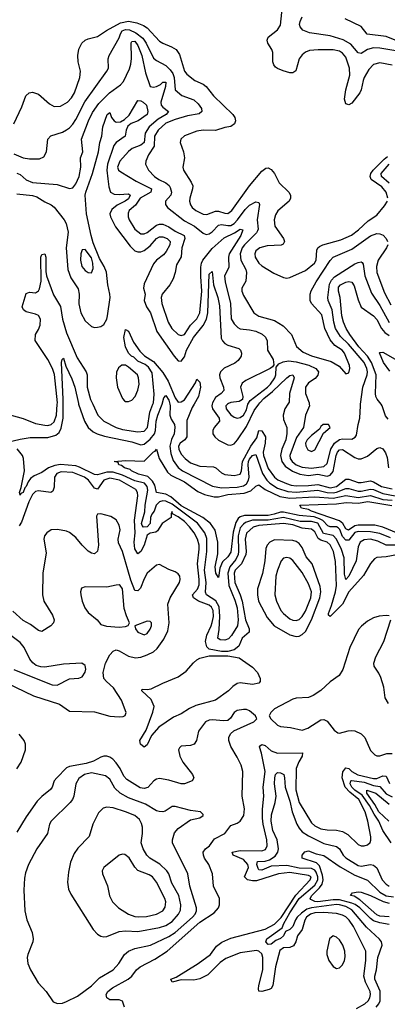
# Model space of a CAD drawing. Header units: inches. Extents: x 884549 to 1028252, y 526810 to 653624.
# Tile 954 of 1056: x 1006128 to 1008498, y 616128 to 622482. Entities that reach past the tile are written whole.
import ezdxf

# ---------------------------------------------------------------- set-up
doc = ezdxf.new("R2010")
doc.units = ezdxf.units.IN
doc.header["$MEASUREMENT"] = 0
doc.layers.add('B0601', color=7, linetype='Continuous')
doc.layers.add('B0602', color=7, linetype='Continuous')

msp = doc.modelspace()

# ---------------------------------------------------------------- linework, layer by layer
at = {"layer": 'B0601', "color": 5}
for points, elevation in [([(1005808.5, 620000), (1005830, 619991.3), (1005850, 619977.1), (1005884.6, 619944.6), (1005910, 619933), (1005930, 619933.7), (1005990, 619949.6), (1006010, 619947.2), (1006150, 619907.3), (1006230, 619875.6), (1006290, 619864.9), (1006310, 619863.3), (1006330, 619868.7), (1006350, 619886.9), (1006365.6, 619930), (1006370.1, 620000)], 2180), ([(1006050, 619754.8), (1006130, 619775.5), (1006195.3, 619784.7), (1006310, 619785.7), (1006360.3, 619799.7), (1006382.9, 619817.1), (1006394.9, 619845.1), (1006408.7, 619910), (1006408.9, 620000)], 2160), ([(1006508.1, 620000), (1006545.5, 619890), (1006570, 619849.2), (1006602.4, 619822.4), (1006626.7, 619810), (1006675.2, 619795.2), (1006850, 619757.8), (1006910, 619738.3), (1006930, 619741.9), (1006970, 619774.3), (1006997.4, 619810), (1007003.8, 619830), (1007008, 619890), (1007018.1, 619930), (1007043.3, 619990), (1007046, 620000)], 2160), ([(1006598.6, 620000), (1006632.5, 619930), (1006670.3, 619890.3), (1006751, 619851), (1006790, 619837.9), (1006890, 619822.7), (1006930, 619826.2), (1006951.1, 619850), (1006966.1, 619950), (1006986, 620000)], 2180), ([(1007096.2, 620000), (1007098.5, 619990), (1007097, 619930), (1007104.9, 619904.9), (1007126, 619870), (1007129.2, 619850), (1007123.7, 619810), (1007106.3, 619773.7), (1007096.9, 619730), (1007102.1, 619682.1), (1007118.1, 619638.1), (1007150, 619591.2), (1007177.5, 619570), (1007372.1, 619472.1), (1007430, 619461.7), (1007530, 619464.6), (1007570, 619473.2), (1007590, 619487), (1007603, 619510), (1007606.8, 619530), (1007600.1, 619610), (1007602.8, 619630), (1007610, 619646.1), (1007630, 619670.1), (1007650, 619675), (1007693.6, 619553.6), (1007720.8, 619510), (1007741.8, 619490), (1007790, 619459.7), (1007857.6, 619437.6), (1007910, 619432.5), (1008050, 619444.8), (1008110, 619431.2), (1008150, 619428), (1008170, 619431.9), (1008230, 619457.2), (1008250, 619457.4), (1008310, 619439.7), (1008330, 619439.6), (1008390, 619453), (1008410, 619449.4), (1008470, 619423.6), (1008549.5, 619409.5)], 2160), ([(1007252.3, 620000), (1007240.5, 619979.5), (1007204.7, 619895.3), (1007204.7, 619790), (1007192.4, 619770), (1007162.7, 619750), (1007152.6, 619730), (1007154.1, 619710), (1007170, 619677.7), (1007194.8, 619650), (1007230, 619622.2), (1007290, 619600.5), (1007377.1, 619597.1), (1007392.7, 619590), (1007430, 619556.6), (1007450, 619547.3), (1007510, 619540.8), (1007548.5, 619550), (1007557.2, 619570), (1007564.2, 619630), (1007618.5, 619730), (1007656.3, 619783.7), (1007670, 619831.1), (1007690, 619828.3), (1007712.6, 619790), (1007710.3, 619750), (1007698.6, 619690), (1007699.7, 619670), (1007730, 619585.6), (1007770, 619528.8), (1007792.9, 619512.9), (1007848.2, 619488.2), (1007878.2, 619478.2), (1007910, 619473.9), (1007990, 619475), (1008050, 619482.5), (1008130, 619461.2), (1008170, 619469.8), (1008230, 619517.6), (1008250, 619517.7), (1008310, 619495.9), (1008330, 619494.8), (1008390, 619506.5), (1008410, 619500.1), (1008461.7, 619470), (1008530, 619453.9)], 2180), ([(1007369.1, 620000), (1007367.3, 619990), (1007372, 619970), (1007413.9, 619910), (1007416.1, 619890), (1007381.9, 619850), (1007372.8, 619830), (1007374.3, 619810), (1007385.7, 619790), (1007410, 619768.2), (1007470, 619737.9), (1007490, 619735.7), (1007510, 619744.8), (1007533.1, 619770), (1007590, 619856), (1007640.8, 619959.2), (1007668.9, 620000)], 2220), ([(1007468, 620000), (1007457.9, 619990), (1007460.1, 619970), (1007490, 619931.9), (1007510, 619916.6), (1007530, 619910.6), (1007550, 619915.2), (1007570, 619929.6), (1007590, 619964.7), (1007599.2, 620000)], 2240), ([(1007856.3, 620000), (1007837.2, 619970), (1007826.4, 619930), (1007830, 619901.6), (1007850.6, 619850.6), (1007851.5, 619811.5), (1007843.3, 619770), (1007817.9, 619710), (1007808.6, 619670), (1007817.3, 619630), (1007840.1, 619600.1), (1007887.8, 619567.8), (1007933.7, 619550), (1007990, 619541), (1008050, 619549.9), (1008110, 619536.3), (1008130, 619541.8), (1008150, 619566.9), (1008167.7, 619670), (1008176.8, 619690), (1008190, 619705.1), (1008210, 619707.3), (1008290, 619657.2), (1008310, 619648.5), (1008330, 619648.1), (1008370, 619665), (1008430, 619714.5), (1008450, 619720.7), (1008470, 619712.6), (1008487.7, 619687.7), (1008497.2, 619657.2), (1008505.1, 619590)], 2220), ([(1007995, 620000), (1007996, 619990), (1007970.1, 619929.9), (1007957.7, 619850), (1007913.9, 619786.1), (1007869.8, 619669.8), (1007872.2, 619650), (1007885.4, 619630), (1007911.5, 619610), (1007950, 619593.9), (1008010, 619586.8), (1008090, 619599), (1008110, 619618.9), (1008133.9, 619710), (1008157.7, 619750), (1008190, 619772.4), (1008210, 619777.3), (1008270, 619774.4), (1008292, 619788), (1008299.1, 619800.9), (1008309.8, 619870), (1008322.3, 619910), (1008324.6, 619990), (1008325.9, 620000)], 2240), ([(1008504.2, 619904.2), (1008485.8, 619925.8), (1008465.4, 619990), (1008457.8, 620000)], 2220), ([(1008564.5, 619090), (1008490.2, 619090.2), (1008436.5, 619116.5), (1008390, 619130.5), (1008350, 619126.1), (1008323.4, 619110), (1008310, 619079.6), (1008298.3, 618990), (1008250, 618889.8), (1008230, 618868.7), (1008222.9, 618902.9), (1008219.9, 619010), (1008202.1, 619062.1), (1008169.8, 619129.8), (1008150, 619152.5), (1008087, 619167), (1008050, 619231.9), (1008010, 619243), (1007937, 619243), (1007830, 619269.6), (1007730, 619252.8), (1007630, 619251.2), (1007583.8, 619236.2), (1007570, 619226.8), (1007550, 619201.7), (1007537.4, 619150), (1007539.4, 619050), (1007535.6, 619030), (1007521.2, 618998.8), (1007483.1, 618950), (1007469.6, 618910), (1007476.2, 618830), (1007515.4, 618735.4), (1007530, 618685.3), (1007536.6, 618610), (1007533, 618570), (1007493.2, 618506.8), (1007473.5, 618486.5), (1007450, 618477.6), (1007420.6, 618480.6), (1007405.7, 618490), (1007414.1, 618545.9), (1007419, 618630), (1007413.1, 618693.1), (1007392.2, 618732.2), (1007333.3, 618770), (1007326.6, 618786.6), (1007330, 618850.1), (1007320, 618930), (1007333.9, 619050), (1007334.3, 619134.3), (1007321.9, 619170), (1007273.6, 619233.6), (1007110, 619354.9), (1007070, 619375.8), (1007050, 619377.3), (1007028.7, 619371.3), (1007006.9, 619350), (1006995.1, 619310), (1006979.1, 619290), (1006971.2, 619270), (1006970, 619229.9), (1006950.6, 619210), (1006926.5, 619206.5), (1006916.8, 619216.8), (1006913.2, 619230), (1006934.2, 619305.8), (1006936.1, 619350), (1006954.2, 619445.8), (1006950.7, 619470), (1006933.4, 619490), (1006870, 619506.8), (1006790, 619543.5), (1006730, 619561.7), (1006690, 619561.1), (1006630, 619545.2), (1006610, 619547.3), (1006514.2, 619594.2), (1006490, 619601.8), (1006390, 619611.3), (1006354.9, 619605.1), (1006313.8, 619590), (1006270, 619558.8), (1006221.5, 619538.5), (1006198.1, 619521.9), (1006181.5, 619498.5), (1006170, 619469.8), (1006160.2, 619459.8), (1006150, 619431.5), (1006134.8, 619425.2), (1006130, 619413.2), (1006126.6, 619430), (1006137.4, 619462.6), (1006158, 619570), (1006152.3, 619650), (1006146.6, 619670), (1006112.5, 619712.5)], 2160), ([(1008518.2, 619138.2), (1008450, 619166.2), (1008390, 619177.1), (1008310, 619179.1), (1008290, 619172.8), (1008250, 619123.5), (1008230, 619123.7), (1008210, 619147), (1008191.8, 619191.8), (1008181.8, 619201.8), (1008170, 619209.6), (1008130, 619209.9), (1008115.9, 619215.9), (1008083.2, 619250), (1008061.4, 619261.4), (1008027.1, 619272.9), (1007930, 619282.2), (1007830, 619304.4), (1007810, 619304.5), (1007768.2, 619290), (1007730, 619282.8), (1007576.7, 619283.3), (1007550, 619274.6), (1007536.7, 619263.3), (1007521.9, 619238.1), (1007504.6, 619175.4), (1007490, 619046.4), (1007470, 619015.2), (1007435.8, 618984.2), (1007417.7, 618942.3), (1007410, 618881.2), (1007392.3, 618910), (1007388.9, 618950), (1007405.7, 619034.3), (1007404.9, 619110), (1007388.5, 619188.5), (1007359.3, 619230), (1007309.8, 619269.8), (1007170, 619343.8), (1007101.8, 619401.8), (1007070, 619419.1), (1007010.8, 619430.8), (1006998.3, 619478.3), (1006984.9, 619504.9), (1006953.3, 619533.3), (1006893, 619550), (1006849.8, 619570), (1006839.4, 619579.4), (1006803.1, 619590), (1006784.3, 619604.3), (1006767.8, 619610), (1006763.7, 619623.7), (1006738, 619630), (1006810, 619637.6), (1006930, 619632.4), (1006990, 619693.7), (1007002.5, 619697.5), (1007010, 619710.5), (1007027.4, 619650), (1007081.1, 619561.1), (1007101.6, 619541.6), (1007190, 619499.4), (1007276.5, 619436.5), (1007318.5, 619418.5), (1007381.9, 619401.9), (1007410, 619402), (1007470, 619417.1), (1007574.6, 619425.4), (1007619, 619441), (1007650, 619472.6), (1007670, 619480.1), (1007709.8, 619449.8), (1007805.4, 619405.4), (1007870, 619393.4), (1008030, 619403.4), (1008150, 619394.5), (1008230, 619412.4), (1008310, 619398.7), (1008390, 619411.8), (1008470, 619386.4), (1008530, 619381.6)], 2140), ([(1008570, 619030.7), (1008490, 619014.5), (1008430, 619010.6), (1008416.6, 619003.4), (1008390, 618972.1), (1008345.5, 618894.5), (1008249.7, 618790.3), (1008209, 618710), (1008130, 618630.8), (1008120.1, 618640.1), (1008119.9, 618650), (1008139.6, 618700.4), (1008164.5, 618790), (1008170.6, 618830.6), (1008165.3, 618985.3), (1008150.8, 619050), (1008130, 619092.7), (1008111.1, 619111.1), (1008070, 619122.3), (1008053.1, 619133.1), (1008030, 619176.1), (1008010, 619194.1), (1007950, 619200.5), (1007890, 619221.1), (1007830, 619230.6), (1007670, 619218.2), (1007633.7, 619206.3), (1007591.2, 619168.8), (1007581.9, 619130), (1007587.6, 619050), (1007585.2, 619030), (1007557.9, 618970), (1007518.3, 618930), (1007510.3, 618909.7), (1007515.5, 618850), (1007550, 618770), (1007561.9, 618730), (1007585, 618610), (1007607.8, 618550), (1007608, 618530), (1007562.7, 618490), (1007541.5, 618438.5), (1007510, 618415.3), (1007470, 618405.3), (1007430, 618405.1), (1007350, 618418.8), (1007334.2, 618434.2), (1007326.8, 618470), (1007333.9, 618510), (1007363.6, 618570), (1007370, 618592.3), (1007377.3, 618630), (1007375.1, 618670), (1007364.8, 618690), (1007350, 618703.3), (1007281.8, 618730), (1007248.4, 618750), (1007243.9, 618763.9), (1007242, 618770), (1007273.5, 618806.5), (1007285.2, 618834.8), (1007286.1, 618870), (1007273.8, 618970), (1007285.9, 619065.9), (1007285.1, 619090), (1007274.7, 619130), (1007253.4, 619170), (1007223.1, 619210), (1007190, 619244.1), (1007150, 619273.7), (1007112.5, 619292.5), (1007110, 619309), (1007104.9, 619295.1), (1007104.3, 619270), (1007046.9, 619230), (1007016.6, 619183.4), (1007004.9, 619175.1), (1006970, 619167.8), (1006950, 619155.4), (1006930.2, 619089.8), (1006910, 619050.9), (1006890, 619034), (1006870, 619066.6), (1006865.8, 619110), (1006871.8, 619170), (1006867.3, 619252.7), (1006889.1, 619410), (1006887, 619430), (1006876, 619450), (1006771.4, 619510), (1006710, 619523.7), (1006669.6, 619510), (1006630, 619452.6), (1006610, 619459.6), (1006572.5, 619510), (1006545.6, 619530), (1006470, 619558.9), (1006395.4, 619564.6), (1006367, 619553), (1006351.7, 619530), (1006350, 619465.2), (1006341.1, 619438.9), (1006328.9, 619431.1), (1006250, 619442.3), (1006230, 619437.3), (1006210, 619418.3), (1006187.7, 619370), (1006140.1, 619239.9), (1006124.6, 619215.4)], 2180), ([(1008630, 619139.5), (1008470, 619206.5), (1008418.9, 619219), (1008310, 619220.7), (1008290, 619215.3), (1008248.5, 619188.5), (1008230, 619196.3), (1008211.4, 619231.4), (1008190, 619248.7), (1008008.6, 619310), (1007990, 619322), (1007944.7, 619330), (1007934, 619350), (1008170, 619356.9), (1008233, 619367), (1008310, 619362), (1008373, 619373), (1008526.6, 619346.6)], 2120), ([(1006041.9, 618201.9), (1006217.7, 618117.7), (1006385.2, 618065.2), (1006450, 618018.5), (1006610, 618015.9), (1006710, 617988), (1006770, 617983.1), (1006794.2, 617985.8), (1006807.8, 617992.2), (1006814, 618010), (1006783.6, 618090), (1006733, 618170), (1006686.7, 618210), (1006670.9, 618230.9), (1006666.9, 618270), (1006680.8, 618330), (1006710, 618383.5), (1006730, 618406.6), (1006750, 618414.8), (1006770, 618408.7), (1006830, 618374.1), (1006875.5, 618364.5), (1006910, 618367.9), (1006950, 618382), (1006990, 618402.6), (1007015.2, 618424.8), (1007056.8, 618483.2), (1007082.5, 618537.5), (1007090.9, 618590), (1007083.2, 618710), (1007097.9, 618750), (1007158.2, 618850), (1007163.7, 618870), (1007161.4, 618890), (1007150, 618906.3), (1007130, 618918.9), (1007090, 618933.6), (1007030, 618965.4), (1007010, 618962.5), (1006950, 618909.8), (1006930, 618873.5), (1006907.1, 618812.9), (1006890, 618795.2), (1006870, 618797.3), (1006844.2, 618864.2), (1006791.7, 619050), (1006765, 619105), (1006763.6, 619130), (1006775, 619190), (1006770, 619220.4), (1006750, 619254.6), (1006715.3, 619275.3), (1006650, 619292.9), (1006630.2, 619289.8), (1006622.7, 619277.3), (1006636.8, 619090), (1006630, 619052.7), (1006610, 619035.8), (1006590, 619039.7), (1006570, 619052.2), (1006530, 619091.8), (1006490, 619141.1), (1006450, 619173.6), (1006430, 619181.8), (1006371.5, 619191.5), (1006330, 619188.8), (1006303.2, 619170), (1006287.7, 619150), (1006282.7, 619130), (1006299.1, 619040.9), (1006276, 618910), (1006274, 618770), (1006284, 618730), (1006339, 618639), (1006350.2, 618609.8), (1006346.9, 618590), (1006328.8, 618570), (1006270, 618534), (1006250, 618540.4), (1006198.3, 618578.3), (1006150, 618604.9), (1006083.9, 618663.9)], 2220), ([(1008510, 618635.1), (1008490, 618637.5), (1008446.9, 618633.1), (1008410, 618622), (1008370, 618599.9), (1008331, 618569), (1008313.1, 618546.9), (1008256.6, 618430), (1008211.3, 618288.7), (1008188.2, 618250), (1008130, 618207.8), (1008070, 618152.6), (1008020.4, 618119.6), (1007990, 618107.1), (1007910, 618103.8), (1007890, 618096.2), (1007770, 618033.6), (1007747, 618010), (1007735.8, 617990), (1007747, 617970), (1007790, 617930.2), (1007810, 617919.8), (1007873.2, 617913.2), (1007950, 617896.6), (1007985.3, 617910), (1008070, 617962.7), (1008090, 617965.2), (1008110, 617955.2), (1008156.7, 617896.7), (1008179.7, 617879.7), (1008190, 617877.1), (1008246.5, 617893.5), (1008270, 617894.7), (1008290, 617891.5), (1008330, 617873.7), (1008354, 617850), (1008390, 617766.3), (1008416.9, 617736.9), (1008430, 617731), (1008450, 617731.5), (1008494.7, 617745.3), (1008530, 617746.6)], 2220), ([(1008505.3, 618070), (1008484.9, 618104.9), (1008475.1, 618175.1), (1008457.2, 618237.2), (1008444.6, 618264.6), (1008413.5, 618310), (1008411.2, 618330), (1008423.6, 618370), (1008476.9, 618470), (1008520.2, 618610)], 2220), ([(1006090, 618288.6), (1006310, 618199.4), (1006337.3, 618190), (1006370, 618188.1), (1006450, 618227.2), (1006510, 618233.4), (1006530, 618240.7), (1006550, 618272), (1006553.3, 618290), (1006550, 618314), (1006529.3, 618329.3), (1006410, 618323.6), (1006290, 618303.9), (1006264.8, 618304.8), (1006235.1, 618315.1), (1006212.4, 618332.4), (1006194.1, 618354.1), (1006155.7, 618430), (1006130, 618461.8), (1006070, 618508.8)], 2240), ([(1006804.5, 616110), (1006790, 616147.1), (1006770, 616155.9), (1006710, 616155.6), (1006689.3, 616169.3), (1006685.3, 616190), (1006696.2, 616210), (1006725.6, 616234.4), (1006826.4, 616290), (1006850.9, 616310), (1006881.2, 616350), (1006903.8, 616370), (1007000.1, 616419.9), (1007079.4, 616470), (1007290, 616657.6), (1007382.8, 616717.2), (1007409.8, 616750), (1007417.1, 616770), (1007416.5, 616810), (1007378, 616890), (1007370.4, 616970), (1007346.9, 617030), (1007319.7, 617070), (1007312.7, 617090), (1007311.9, 617110), (1007325, 617130), (1007351.2, 617150), (1007383.6, 617196.4), (1007450, 617229.4), (1007490, 617282.4), (1007530, 617297.3), (1007550, 617310.2), (1007573.4, 617346.6), (1007577.7, 617390), (1007563.1, 617470), (1007567.2, 617630), (1007555, 617670), (1007530, 617722.7), (1007490, 617792.1), (1007476.2, 617830), (1007475.6, 617850), (1007487.3, 617872.7), (1007508.2, 617891.8), (1007636.9, 617950), (1007656.2, 617970), (1007654.9, 617974.9), (1007647.8, 617990), (1007610, 618021.7), (1007590, 618029.8), (1007570, 618029.8), (1007530, 618022.9), (1007510, 618011.7), (1007486.7, 617973.3), (1007470, 617959.8), (1007443.7, 617956.3), (1007370, 617964.2), (1007350, 617962), (1007326.4, 617950), (1007279.8, 617890), (1007267.1, 617830), (1007253.3, 617806.6), (1007230, 617797), (1007170, 617794.5), (1007157.6, 617782.4), (1007152.6, 617770), (1007160.5, 617730), (1007178.8, 617690), (1007243.2, 617610), (1007251.3, 617590), (1007240.3, 617570), (1007190, 617550.4), (1007170, 617549.9), (1007090, 617575.1), (1007030, 617584.6), (1007010, 617580.8), (1006992.3, 617570), (1006953.1, 617526.9), (1006930, 617520.7), (1006904.2, 617524.2), (1006818, 617578), (1006800, 617600), (1006776.1, 617650), (1006750, 617686.8), (1006729.1, 617710), (1006710, 617723.1), (1006690, 617728.9), (1006670, 617728.8), (1006650, 617722), (1006603.2, 617696.8), (1006557.2, 617682.8), (1006450, 617663), (1006430, 617652.8), (1006366.8, 617590), (1006350.9, 617570), (1006336.5, 617530), (1006325.6, 617514.4), (1006270, 617469.2), (1006241.1, 617438.9), (1006170, 617336.9), (1006110, 617239.2)], 2220), ([(1006110, 617646.6), (1006137.5, 617690), (1006165.4, 617770), (1006165.7, 617805.7), (1006156.5, 617830), (1006123.9, 617870)], 2220), ([(1008299.4, 616100.6), (1008352.8, 616130), (1008374.6, 616150), (1008385.7, 616170), (1008389.5, 616190), (1008387, 616210), (1008358.3, 616270), (1008347.2, 616310), (1008360.6, 616410), (1008359.5, 616470), (1008279.9, 616630), (1008251.8, 616670), (1008230, 616691.2), (1008210, 616703), (1008170, 616712.8), (1008090, 616721.2), (1008030, 616718), (1008003.3, 616710), (1007977.9, 616690), (1007966.3, 616670), (1007949.2, 616610.8), (1007920.1, 616570), (1007907.5, 616530), (1007894.5, 616505.5), (1007870, 616494.2), (1007830, 616491.8), (1007805.2, 616474.8), (1007776.7, 616370), (1007759.9, 616250), (1007749.3, 616230.7), (1007736.6, 616223.4), (1007689.4, 616209.4), (1007670, 616213.3), (1007667.1, 616227.1), (1007670.3, 616250), (1007695.7, 616350), (1007695, 616430), (1007690, 616452.4), (1007670, 616471.5), (1007654, 616474), (1007550, 616459.5), (1007457.8, 616422.2), (1007421.6, 616398.4), (1007342, 616318), (1007290, 616292.2), (1007250, 616283.8), (1007170, 616284.8), (1007111.2, 616271.2), (1007102.9, 616290), (1007136.7, 616303.3), (1007278.7, 616390), (1007358.7, 616450), (1007396.9, 616503.1), (1007431.4, 616528.6), (1007490, 616553.7), (1007710, 616612.8), (1007770, 616645.3), (1007813, 616687), (1007907.9, 616832.1), (1007999.9, 616930), (1008006.6, 616950), (1007990, 616958.3), (1007870, 616978.4), (1007797.3, 616970), (1007655.1, 616924.9), (1007630, 616924), (1007596.4, 616930), (1007577, 616950), (1007603.8, 617010), (1007599.6, 617030), (1007570, 617063), (1007503.5, 617090), (1007498, 617110), (1007550, 617121.2), (1007690, 617118.6), (1007712.6, 617127.4), (1007724.3, 617150), (1007722.4, 617190), (1007697.6, 617290), (1007693.4, 617330), (1007692.6, 617387.4), (1007702.6, 617470), (1007697.1, 617530), (1007710.5, 617630), (1007687.4, 617747.4), (1007674.5, 617790), (1007681.4, 617798.6), (1007690, 617803.3), (1007710, 617796.9), (1007750, 617764.3), (1007790, 617749.4), (1007950.5, 617750.5), (1007949.5, 617730), (1007927.1, 617692.9), (1007911, 617650), (1007908.6, 617511.4), (1007930, 617430.3), (1008010, 617298.8), (1008030, 617278.7), (1008070, 617260.4), (1008110, 617253.6), (1008171.4, 617251.4), (1008210, 617243.6), (1008243.3, 617223.3), (1008310, 617159.7), (1008330, 617151.1), (1008349.8, 617150.2), (1008370, 617156.9), (1008387.3, 617172.7), (1008392, 617188), (1008391.3, 617208.7), (1008372.3, 617310), (1008355.3, 617370), (1008314.2, 617450), (1008257, 617497), (1008227.6, 617530), (1008208.3, 617590), (1008212.3, 617627.7), (1008230, 617652.8), (1008250, 617649.7), (1008269.9, 617629.9), (1008308.4, 617608.4), (1008410, 617585.3), (1008430, 617584.1), (1008470, 617601.2), (1008490, 617599.6), (1008512.3, 617552.3)], 2180), ([(1008426.3, 616110), (1008443.9, 616130), (1008452.4, 616150), (1008451.9, 616211.9), (1008417.4, 616290), (1008417.3, 616310), (1008428.7, 616350), (1008438.1, 616430), (1008465.2, 616510), (1008460.7, 616530), (1008447.5, 616547.5), (1008364.4, 616624.4), (1008270, 616737.5), (1008230, 616758.9), (1008190, 616770), (1008170, 616770.7), (1008010, 616751.2), (1007979.4, 616740.6), (1007944.1, 616715.9), (1007917.4, 616690), (1007906.5, 616673.5), (1007890, 616629.4), (1007870, 616611), (1007842.9, 616597.1), (1007828.1, 616570), (1007810, 616552.5), (1007780.6, 616539.4), (1007750, 616516.3), (1007730, 616513.2), (1007715, 616530), (1007721.5, 616550), (1007819.7, 616620.3), (1007831.3, 616650), (1007870, 616717.9), (1007930, 616809.5), (1008030, 616896.8), (1008050.3, 616930), (1008050.8, 616950), (1008040.3, 616980.3), (1008030, 616994.4), (1008010, 617004.4), (1007930, 617007.1), (1007850, 617022.5), (1007750, 617019.7), (1007690, 616993.8), (1007670, 616996.1), (1007664.9, 617004.9), (1007657.9, 617030), (1007662, 617050), (1007710, 617052.4), (1007739.2, 617060.8), (1007775.7, 617084.3), (1007792.7, 617110), (1007796.4, 617130), (1007788.4, 617188.4), (1007759.8, 617250), (1007749.6, 617309.6), (1007752.2, 617350), (1007775.6, 617430), (1007782.2, 617470), (1007771, 617550), (1007772.4, 617590), (1007777.8, 617610), (1007790, 617623.8), (1007810, 617620.8), (1007830.6, 617610), (1007836.2, 617590), (1007839.6, 617530), (1007870, 617439.2), (1007884.2, 617370), (1007914.8, 617290), (1007930, 617263.8), (1007950, 617241.5), (1007990, 617215.7), (1008090, 617166.5), (1008170, 617146.9), (1008190.1, 617130.1), (1008214.6, 617090), (1008230, 617073.6), (1008310, 617023.4), (1008330, 617019.6), (1008390, 617030.1), (1008410, 617026.1), (1008430, 617008), (1008465.2, 616930), (1008490, 616903.8), (1008510, 616890.6)], 2160), ([(1008523.1, 617170), (1008468.7, 617248.7), (1008443.2, 617310), (1008413.9, 617353.9), (1008384.5, 617410), (1008336.4, 617476.4), (1008289.8, 617509.8), (1008269.5, 617530), (1008258.6, 617550), (1008262.6, 617570), (1008270, 617572.6), (1008350, 617562.2), (1008410, 617539.7), (1008450, 617534.3), (1008490, 617486.1), (1008530, 617467.5)], 2160), ([(1008507.5, 617310), (1008444.2, 617370), (1008417.6, 617417.6), (1008367, 617490), (1008365.7, 617510), (1008424.7, 617490), (1008510, 617418.9)], 2140), ([(1008510, 616642.8), (1008450, 616652.5), (1008410, 616666.5), (1008390, 616680.9), (1008320.2, 616750), (1008291.4, 616771.4), (1008270, 616780.9), (1008190, 616801.7), (1008150, 616802.5), (1008050, 616787.9), (1008030.8, 616790.8), (1008004.5, 616804.5), (1008000.9, 616810), (1008012.7, 616830), (1008061.7, 616878.3), (1008078, 616902), (1008084.2, 616930), (1008081.1, 616961.1), (1008060.6, 617020.6), (1008041.6, 617041.6), (1007950, 617069.8), (1007949.6, 617090), (1007967.4, 617112.6), (1007990, 617117.4), (1008039.4, 617099.4), (1008090, 617087.8), (1008194.6, 617014.6), (1008290, 616961.9), (1008370, 616928), (1008450, 616850.4), (1008490, 616827.3), (1008539.2, 616820.8)], 2140), ([(1008510, 616691.5), (1008450, 616695.9), (1008430, 616704.3), (1008320.9, 616800.9), (1008284.5, 616824.5), (1008260.5, 616830), (1008273.1, 616846.9), (1008310, 616853.1), (1008330, 616851.3), (1008390, 616830.1), (1008471.3, 616791.3), (1008510, 616780.9)], 2120)]:
    msp.add_lwpolyline(points, dxfattribs=dict(at, elevation=elevation))
for points, elevation in [([(1008119, 619870), (1008085.5, 619870), (1008070, 619856.2), (1008060.3, 619839.8), (1008010, 619799.3), (1007982.6, 619770), (1007971.9, 619750), (1007972.1, 619732.1), (1007986.5, 619706.5), (1008010, 619695.8), (1008030, 619705.3), (1008086.6, 619813.4), (1008129, 619850)], 2260), ([(1007770, 619124.4), (1007740.5, 619110), (1007723.8, 619090), (1007714.4, 619070), (1007708.4, 618990), (1007692.7, 618907.3), (1007662.2, 618810), (1007661.1, 618770), (1007668.7, 618730), (1007723, 618623), (1007768.7, 618570), (1007870, 618511.3), (1007910, 618500.4), (1007930, 618503.5), (1007950, 618513.6), (1007970, 618533.6), (1008009.1, 618610), (1008063.7, 618750), (1008069.2, 618790), (1008064.4, 618824.4), (1008013.8, 618970), (1007975.5, 619015.5), (1007950, 619075.2), (1007930, 619101.9), (1007910, 619114.5), (1007890, 619120.3)], 2220), ([(1007850, 619011.5), (1007830, 619006.2), (1007814.7, 618990), (1007790, 618929.6), (1007779.8, 618890), (1007772.5, 618770), (1007784.3, 618730), (1007810.8, 618670), (1007829.1, 618649.1), (1007870, 618615.8), (1007890, 618606), (1007910, 618603.6), (1007930, 618610.1), (1007950, 618629.4), (1007970, 618664), (1008005.7, 618750), (1008009.9, 618790), (1007990, 618841.1), (1007950, 618914.8), (1007890, 618990.8), (1007870, 619007.6)], 2240), ([(1006770, 618834.2), (1006750, 618833.5), (1006690, 618819.5), (1006550, 618821.5), (1006527.1, 618812.9), (1006520.8, 618790), (1006522.2, 618770), (1006530.2, 618729.8), (1006547.1, 618687.1), (1006570, 618656.9), (1006628, 618610), (1006650, 618578.8), (1006687.7, 618567.7), (1006770, 618562), (1006810, 618565.7), (1006827.5, 618572.5), (1006836, 618590), (1006815.8, 618635.8), (1006802.5, 618682.5), (1006790.9, 618810), (1006775.4, 618830)], 2240), ([(1006950, 618599.6), (1006871.3, 618570), (1006874, 618550), (1006890.6, 618530), (1006930, 618512), (1006950, 618520.3), (1006970, 618548.4), (1006977.4, 618570), (1006977.6, 618590), (1006970, 618598.4)], 2240), ([(1007630, 618192.6), (1007550, 618202.1), (1007530, 618197.4), (1007501.9, 618178.1), (1007473.5, 618150), (1007390.6, 618090), (1007264.4, 618055.6), (1007222.7, 618037.3), (1007170, 618003.2), (1007118.9, 617981.1), (1007024.2, 617915.8), (1006978.4, 617861.6), (1006950, 617801.4), (1006930, 617787), (1006905.8, 617805.8), (1006902.9, 617830), (1006943.3, 617896.7), (1006986.5, 618013.5), (1006994.1, 618050), (1006974.7, 618094.7), (1006916.2, 618150), (1006918, 618162), (1006950, 618159.6), (1006976.5, 618163.5), (1007050, 618200.8), (1007150, 618241), (1007202.1, 618277.9), (1007248.1, 618331.9), (1007269.7, 618350.3), (1007290, 618361.4), (1007350, 618376.8), (1007470, 618377.5), (1007542.6, 618362.7), (1007630, 618303.4), (1007661.5, 618270), (1007679.5, 618230), (1007679.4, 618210), (1007670, 618200.9)], 2180), ([(1006590, 617622.3), (1006544.7, 617610), (1006510, 617585.8), (1006489.5, 617550), (1006476.8, 617470), (1006469.2, 617450), (1006454.2, 617430), (1006330.2, 617309.8), (1006320.8, 617290), (1006306.5, 617230), (1006238, 617130), (1006184.9, 617030), (1006164.4, 616975.6), (1006158.5, 616941.5), (1006155.5, 616864.5), (1006160.4, 616730), (1006173.3, 616673.3), (1006208, 616590), (1006215.5, 616550), (1006213, 616530), (1006179.5, 616450), (1006176, 616430), (1006180.3, 616390), (1006198, 616350), (1006246.8, 616266.8), (1006299.4, 616210), (1006344, 616144), (1006372.5, 616132.5), (1006404.5, 616135.5), (1006430, 616145.8), (1006500.7, 616179.3), (1006590, 616246.8), (1006642.1, 616297.9), (1006730.6, 616350), (1006767.2, 616390), (1006803.5, 616450), (1006828.4, 616471.6), (1006870, 616487.2), (1006971.5, 616508.5), (1007090, 616564.8), (1007130, 616590.9), (1007242.6, 616690), (1007259.7, 616710), (1007268.3, 616730), (1007268.7, 616750), (1007224.3, 616890), (1007211.6, 616970), (1007114, 617170), (1007112.6, 617190), (1007125.3, 617234.7), (1007150, 617262.8), (1007230, 617319.1), (1007290, 617330.7), (1007310, 617346.8), (1007310, 617353.2), (1007293.2, 617370), (1007230, 617377.4), (1007130, 617404.5), (1007110, 617403.7), (1007066.2, 617373.8), (1007050.4, 617369.6), (1007028.2, 617371.8), (1007010, 617377.3), (1006938.6, 617418.6), (1006830, 617459.6), (1006776.8, 617490), (1006742.1, 617522.1), (1006710, 617580.9), (1006681.4, 617601.4)], 2240), ([(1006690, 617399.1), (1006666.4, 617393.6), (1006635.9, 617364.1), (1006599.1, 617290), (1006576.5, 617210), (1006503.7, 617136.3), (1006478.8, 617101.2), (1006455.3, 617044.7), (1006441.5, 616981.5), (1006436, 616916), (1006443.2, 616870), (1006458, 616838), (1006602.4, 616610), (1006630, 616580.5), (1006650, 616568.2), (1006670, 616563.1), (1006690, 616566), (1006770, 616598.3), (1006810, 616601.4), (1006890, 616598), (1007030, 616623.3), (1007070, 616635.7), (1007110, 616662.8), (1007151.5, 616710), (1007163.9, 616736.1), (1007167.9, 616770), (1007154.6, 616830), (1007108.7, 616908.7), (1007089.6, 616969.6), (1007077.7, 616990), (1007032.5, 617032.5), (1006967.9, 617070), (1006948.2, 617090), (1006923.2, 617130), (1006910.6, 617170), (1006919, 617230), (1006919.1, 617270), (1006913.8, 617293.8), (1006899.8, 617319.8), (1006870, 617345.2), (1006811.1, 617370), (1006730, 617394.6)], 2260), ([(1006790, 617096.5), (1006770, 617090.6), (1006670.4, 617010), (1006659.3, 616990), (1006662, 616970), (1006693.1, 616893.1), (1006707.4, 616827.4), (1006726, 616790), (1006765.5, 616750), (1006830.1, 616710.1), (1006870, 616693.9), (1006891.1, 616691.1), (1006944.9, 616695.1), (1007010, 616709.5), (1007050, 616731.4), (1007065, 616755), (1007069.8, 616790), (1007064.1, 616810), (1007010, 616915.3), (1006984.1, 616950), (1006963, 616963), (1006890, 616992.2), (1006870, 617012.8), (1006833.4, 617073.4), (1006806.6, 617093.4)], 2280), ([(1008150, 616568.9), (1008126.7, 616550), (1008109.5, 616470), (1008109, 616449), (1008121.5, 616410), (1008150, 616372.1), (1008170, 616359.7), (1008190, 616362.3), (1008210, 616382.9), (1008222, 616410), (1008226.6, 616433.4), (1008225.3, 616470), (1008212.3, 616510), (1008190, 616544.1), (1008170, 616561.9)], 2220)]:
    msp.add_lwpolyline(points, close=True, dxfattribs=dict(at, elevation=elevation))
at = {"layer": 'B0602', "color": 5}
for points, elevation in [([(1008530, 622189.2), (1008450, 622203.2), (1008410, 622191.9), (1008379.8, 622160.2), (1008350.1, 622110), (1008342, 622090), (1008330.1, 622029.9), (1008320.3, 622010), (1008270, 621942.9), (1008250, 621931.8), (1008230, 621939.3), (1008223.1, 621970), (1008229.9, 622030), (1008256.2, 622123.8), (1008254.7, 622170), (1008230, 622240.6), (1008210, 622265.7), (1008190, 622278.7), (1008150, 622287.2), (1008052.9, 622287.1), (1007997.4, 622282.6), (1007970, 622273.3), (1007950, 622256.3), (1007930.3, 622230), (1007908.9, 622151.1), (1007890, 622138.3), (1007870, 622139.2), (1007827.4, 622152.6), (1007790, 622167), (1007776.6, 622176.6), (1007766, 622190), (1007760.6, 622210), (1007760.2, 622270), (1007753.7, 622290), (1007727.3, 622330), (1007724.1, 622350), (1007730.9, 622370), (1007790, 622416.9), (1007810, 622446.4), (1007825.2, 622590)], 2280), ([(1008630, 622267.2), (1008450, 622298.9), (1008410, 622300.6), (1008371.3, 622288.7), (1008330, 622263.1), (1008310, 622268.7), (1008263.1, 622323.1), (1008212.8, 622352.8), (1008130, 622376.9), (1007997.3, 622397.3), (1007953.8, 622413.8), (1007936.5, 622436.5), (1007932.9, 622450), (1007936.5, 622470), (1007950, 622499.6)], 2260), ([(1008570, 622341), (1008490, 622373), (1008368.9, 622388.9), (1008330, 622437.5), (1008227.7, 622487.7)], 2240), ([(1006090.8, 621809.2), (1006141.1, 621919), (1006167.1, 621990), (1006189.8, 622010.2), (1006210, 622013.8), (1006250, 622000.8), (1006319, 621939), (1006350, 621921.3), (1006390, 621924.5), (1006436.4, 621950), (1006462.7, 621977.3), (1006482, 622010), (1006516.5, 622110), (1006519.3, 622150), (1006505, 622210), (1006502.6, 622250), (1006508.6, 622291.4), (1006528.7, 622331.3), (1006550, 622349.2), (1006570, 622358.8), (1006630, 622374.5), (1006686.8, 622413.2), (1006777.3, 622462.7), (1006830, 622471.6), (1006882.5, 622462.5), (1006925.3, 622445.3), (1006950, 622428.6), (1007030, 622342.7), (1007050, 622330.2), (1007107.6, 622307.6), (1007136.2, 622290), (1007158, 622258), (1007190, 622150.4), (1007205, 622130), (1007258, 622090), (1007310, 622065.8), (1007331.1, 622051.1), (1007377.2, 621990), (1007502, 621870), (1007515.6, 621850), (1007518.9, 621830), (1007514, 621810), (1007490, 621793.3), (1007450, 621787.4), (1007390, 621767.2), (1007310, 621769.8), (1007270, 621763.2), (1007190, 621732.2), (1007167.2, 621710), (1007163.1, 621690), (1007183.2, 621630), (1007191.1, 621590), (1007180.9, 621530), (1007184.9, 621510), (1007234.4, 621434.4), (1007243.5, 621410), (1007243.2, 621390), (1007224.5, 621330), (1007223.3, 621310), (1007230, 621286.7), (1007240.5, 621270), (1007263.8, 621250), (1007310, 621227.5), (1007334.5, 621225.5), (1007390, 621245.8), (1007410, 621245.7), (1007450, 621233), (1007470, 621231.7), (1007495.4, 621250), (1007610, 621410.2), (1007690, 621505.3), (1007715.4, 621524.6), (1007730, 621526), (1007750, 621514.9), (1007770, 621490.4), (1007800.6, 621430), (1007863.6, 621370), (1007874, 621350), (1007875, 621330), (1007865.4, 621310), (1007792, 621248), (1007776.8, 621223.2), (1007767.8, 621190), (1007773, 621150), (1007828.4, 621070), (1007836.1, 621050), (1007826.5, 621033.5), (1007813.1, 621026.9), (1007723.4, 621023.4), (1007675.8, 621010), (1007650.6, 620989.4), (1007643.3, 620970), (1007645.9, 620950), (1007670, 620911.1), (1007690, 620893.7), (1007766.4, 620846.4), (1007830, 620817.2), (1007850, 620814.4), (1007870, 620819), (1007970, 620862.9), (1008028.7, 620910), (1008039, 620930), (1008044.5, 620995.5), (1008050.7, 621010), (1008060.9, 621019.1), (1008083, 621030), (1008199.5, 621060.5), (1008267.8, 621092.2), (1008313.1, 621126.9), (1008375.8, 621184.2), (1008430, 621221.4), (1008480.1, 621279.9), (1008498.9, 621310)], 2280), ([(1006090, 621617), (1006150, 621591.6), (1006190, 621583.2), (1006254.9, 621585.1), (1006282.9, 621597.1), (1006300.9, 621630), (1006310, 621710.4), (1006328.5, 621731.5), (1006403.2, 621756.8), (1006430, 621771.3), (1006450, 621784.9), (1006470, 621807.6), (1006490, 621838.2), (1006547.6, 621952.4), (1006690.7, 622150), (1006700.7, 622170), (1006699.4, 622230), (1006704.5, 622250), (1006770, 622364), (1006777, 622390), (1006788.7, 622410), (1006810, 622418.9), (1006836.2, 622416.3), (1006876.6, 622396.6), (1006922, 622362), (1006942.7, 622330), (1006990, 622234), (1007010, 622218), (1007070, 622187.3), (1007098.9, 622158.9), (1007114.5, 622134.5), (1007123.1, 622110), (1007130.1, 622030), (1007172.5, 621992.5), (1007250, 621965.9), (1007279.3, 621939.3), (1007300.7, 621910), (1007302.7, 621890), (1007285.2, 621874.8), (1007210, 621860.7), (1007130, 621838.6), (1007070, 621814), (1007020.5, 621770), (1006996.6, 621730), (1006995, 621665), (1006958, 621610), (1006942, 621570), (1006939.7, 621550), (1006958.2, 621510), (1006996.5, 621470), (1007025.6, 621450), (1007070, 621429.6), (1007091.1, 621411.1), (1007098.2, 621398.2), (1007106.5, 621370), (1007101.7, 621350), (1007069.1, 621310), (1007069, 621290), (1007080.9, 621270), (1007190, 621184.1), (1007254.5, 621150), (1007310, 621105.2), (1007330, 621096.5), (1007350, 621100.2), (1007370, 621113.1), (1007410, 621155.1), (1007430, 621160.5), (1007470, 621152.9), (1007490, 621154.5), (1007510, 621165.7), (1007533.3, 621190), (1007581.9, 621258.1), (1007610, 621286.1), (1007650, 621305.9), (1007670, 621301.6), (1007673.3, 621290), (1007659.3, 621190), (1007665.4, 621130), (1007661.5, 621118.5), (1007654, 621106), (1007577.2, 621030), (1007563.5, 621010), (1007550.4, 620970), (1007554.1, 620930), (1007586.9, 620870), (1007591.1, 620850), (1007585.4, 620794.6), (1007560.2, 620750), (1007559.8, 620730), (1007570, 620702.3), (1007636.8, 620590), (1007669.2, 620569.3), (1007770, 620541.2), (1007827.2, 620507.2), (1007879.7, 620450), (1007912.8, 620372.8), (1007956.3, 620336.3), (1008010, 620311.7), (1008136.7, 620276.7), (1008187.1, 620247.1), (1008230, 620196.3), (1008250, 620202), (1008257.4, 620230), (1008253.7, 620250), (1008223.2, 620330), (1008207, 620350), (1008159.1, 620379.1), (1008130, 620415.6), (1008095, 620490), (1008076.3, 620576.3), (1008009.9, 620650), (1008002, 620670), (1008002, 620710), (1008008.4, 620731.6), (1008039.3, 620790), (1008130, 620927.7), (1008150, 620948.7), (1008270, 621001.4), (1008390, 621088.2), (1008430, 621102.8), (1008450, 621100.1), (1008471, 621091), (1008490.9, 621070.9), (1008500.1, 621050)], 2260), ([(1006110, 621491.5), (1006130, 621483.8), (1006170, 621449.4), (1006210, 621430.7), (1006370, 621417.4), (1006450, 621392.7), (1006470, 621396.5), (1006490, 621422.3), (1006510.9, 621470), (1006522.9, 621530), (1006520.7, 621590), (1006535, 621630), (1006526.4, 621710), (1006571.4, 621830), (1006597, 621883), (1006638.6, 621941.4), (1006706.5, 622010), (1006778.2, 622061.8), (1006796.3, 622083.7), (1006835.8, 622164.2), (1006845.1, 622194.9), (1006849, 622231), (1006847.2, 622332.8), (1006850, 622341.5), (1006870, 622343), (1006890, 622315.3), (1006915.4, 622250), (1006939.8, 622139.8), (1006969.4, 622050), (1006990, 622046.8), (1007010, 622051.9), (1007035.8, 622064.2), (1007050, 622079.1), (1007070, 622078.7), (1007068.3, 622050), (1007037.2, 621950), (1007039.8, 621930), (1007050, 621917.7), (1007087.5, 621890), (1007072.1, 621870), (1007020.2, 621839.8), (1006962.2, 621790), (1006935.9, 621750), (1006929.6, 621690), (1006910, 621672.2), (1006853, 621650), (1006829.3, 621630.7), (1006773.9, 621570), (1006758.9, 621530), (1006765.5, 621510), (1006779.2, 621499.2), (1006879.1, 621439.1), (1006977.7, 621390), (1006973.2, 621370), (1006904.5, 621330), (1006875.3, 621284.7), (1006834.7, 621250), (1006826.8, 621233.2), (1006827.1, 621210), (1006833.7, 621190), (1006870.2, 621130), (1006910, 621100.6), (1006930, 621099.8), (1006950, 621109.5), (1007010, 621155.5), (1007030, 621162.3), (1007050, 621161.6), (1007090, 621145.9), (1007130, 621118.3), (1007188.6, 621088.6), (1007193.4, 621070), (1007173.2, 621010), (1007168.6, 620951.4), (1007139.8, 620900.2), (1007130.9, 620850), (1007117.6, 620810), (1007095.5, 620770), (1007047.5, 620710), (1007040.1, 620690), (1007045.5, 620650), (1007084.7, 620530), (1007108.9, 620490), (1007150, 620450.8), (1007170, 620443.7), (1007190, 620450.9), (1007229.7, 620510.3), (1007270, 620551.8), (1007289.5, 620590.5), (1007301.3, 620730), (1007295.1, 620824.9), (1007296.1, 620883.9), (1007300.4, 620910), (1007309.4, 620930.6), (1007370, 621004.9), (1007446.2, 621073.8), (1007513.6, 621106.4), (1007550, 621130.5), (1007566.4, 621126.4), (1007553.9, 621090), (1007479.7, 620970), (1007473.3, 620950), (1007476.2, 620883.8), (1007449.6, 620830), (1007452.6, 620790), (1007487.7, 620650), (1007492.5, 620552.5), (1007510, 620518.5), (1007534.6, 620494.6), (1007550, 620487.6), (1007610, 620480.9), (1007651, 620471), (1007691.6, 620451.6), (1007712.9, 620432.9), (1007722.7, 620410), (1007725, 620350), (1007762, 620290), (1007766.2, 620253.8), (1007758.9, 620241.1), (1007742, 620230), (1007586.2, 620153.8), (1007563.3, 620136.6), (1007552, 620110), (1007566.3, 620050), (1007563.6, 620030), (1007542.6, 620017.4), (1007490, 620011.8), (1007474, 620006), (1007468, 620000)], 2240), ([(1006110, 621358.1), (1006210, 621347.8), (1006238.7, 621338.6), (1006290, 621306.4), (1006330, 621288), (1006350, 621272.6), (1006415, 621190), (1006427.7, 621167.7), (1006441, 621110), (1006426.5, 621010), (1006438.8, 620870), (1006457, 620817), (1006505, 620745), (1006511, 620710), (1006509, 620649), (1006522.8, 620590), (1006550, 620538), (1006590, 620502.3), (1006610, 620496.2), (1006630, 620497.5), (1006650, 620501.5), (1006670, 620515.3), (1006688.8, 620550), (1006693.8, 620570), (1006710.2, 620690), (1006709.2, 620710), (1006695.9, 620770), (1006688.2, 620851.8), (1006673.1, 620890), (1006641.7, 620941.7), (1006602.1, 621042.1), (1006588.6, 621090), (1006558.9, 621230), (1006549.9, 621350), (1006553.4, 621370), (1006596.9, 621490), (1006635.6, 621630), (1006644.1, 621690), (1006658, 621730), (1006664.9, 621790), (1006692, 621870), (1006710, 621883.1), (1006719.8, 621850), (1006736.3, 621830), (1006750, 621821.1), (1006777.3, 621822.7), (1006802.8, 621837.2), (1006833.7, 621866.3), (1006890, 621959.6), (1006910, 621957.5), (1006924.9, 621950), (1006944.6, 621930), (1006953.8, 621890), (1006950.9, 621870), (1006891.4, 621830), (1006846.8, 621813.2), (1006824.6, 621795.4), (1006813.7, 621770), (1006808.8, 621730), (1006750.6, 621690), (1006735.9, 621670), (1006693.2, 621550), (1006689.5, 621510.5), (1006695.3, 621455.3), (1006703.3, 621403.3), (1006714.4, 621370), (1006736.3, 621356.3), (1006770, 621353.6), (1006830, 621359.3), (1006840.8, 621350), (1006830, 621326.5), (1006808.6, 621310), (1006755.4, 621284.6), (1006722.8, 621257.2), (1006710.1, 621230), (1006714.2, 621210), (1006745.8, 621145.8), (1006839.5, 621019.5), (1006870.1, 620990.1), (1006890, 620982.9), (1006910, 620983.7), (1006930, 620992.1), (1006970, 621023.4), (1007009.5, 621070.5), (1007030, 621079.7), (1007050, 621079.9), (1007078.9, 621070), (1007097.5, 621050), (1007095, 621030), (1007073.4, 620986.6), (1007054.6, 620965.4), (1007010.1, 620930), (1006990, 620906.4), (1006930, 620778.3), (1006926.9, 620750), (1006936.4, 620710), (1006931.4, 620670), (1006944.6, 620630), (1006971.1, 620590), (1007013.2, 620470), (1007123, 620310), (1007150, 620279.7), (1007170, 620279), (1007190, 620305.4), (1007204.2, 620350), (1007248.2, 620431.8), (1007310, 620508), (1007331.7, 620548.3), (1007340.1, 620590), (1007350, 620840.7), (1007370, 620856), (1007378.5, 620770), (1007405.2, 620690), (1007416.1, 620636.1), (1007427.5, 620427.5), (1007435.4, 620410), (1007451.6, 620391.6), (1007470, 620381.8), (1007540.4, 620360.4), (1007552, 620350), (1007558, 620330), (1007555.9, 620310), (1007536.8, 620283.2), (1007514.5, 620265.5), (1007446.7, 620233.3), (1007422.2, 620210), (1007416.6, 620190), (1007418.9, 620170), (1007442.6, 620110), (1007445, 620090), (1007427.2, 620070), (1007390, 620042.9), (1007370.8, 620010), (1007369.1, 620000)], 2220), ([(1008502.5, 621330), (1008491.7, 621370), (1008463.4, 621403.4), (1008394.7, 621450), (1008386.9, 621470), (1008391.4, 621490), (1008406.5, 621510), (1008477.7, 621582.3), (1008499.9, 621600.1)], 2280), ([(1008510, 621426.7), (1008459.9, 621470), (1008458.6, 621490), (1008509.9, 621550)], 2260), ([(1008502, 621030), (1008493.8, 621010), (1008439.9, 620930), (1008428.6, 620890), (1008430.7, 620850.7), (1008480.2, 620720.2), (1008521, 620641)], 2260), ([(1006370.1, 620000), (1006370.7, 620010), (1006352, 620192), (1006339.2, 620230), (1006309.3, 620290), (1006227.3, 620412.7), (1006229.8, 620450), (1006250, 620482.4), (1006260.3, 620510), (1006263, 620550), (1006250, 620572.2), (1006230, 620582.1), (1006170, 620596.9), (1006152.7, 620610), (1006144.5, 620630), (1006170, 620714), (1006190, 620722.8), (1006230, 620719), (1006248.2, 620731.8), (1006255.2, 620744.8), (1006265.5, 620794.5), (1006264, 620950), (1006270, 620966.5), (1006290, 620970.2), (1006297.1, 620950), (1006296.8, 620856.8), (1006300.6, 620830), (1006345.4, 620705.4), (1006390.3, 620630.3), (1006403.5, 620550), (1006430, 620460.5), (1006499.5, 620299.5), (1006557.2, 620210), (1006563.1, 620190), (1006563.7, 620110), (1006584, 620030), (1006598.6, 620000)], 2180), ([(1008325.9, 620000), (1008340.8, 620110), (1008368.3, 620190), (1008370.2, 620209.8), (1008366.5, 620230), (1008348.6, 620270), (1008247.6, 620387.6), (1008197.1, 620437.1), (1008163.3, 620490), (1008153.3, 620530), (1008142.9, 620610), (1008116.3, 620670), (1008114.5, 620690), (1008125.1, 620774.9), (1008138.5, 620801.5), (1008157.7, 620822.3), (1008290, 620905.8), (1008310, 620916), (1008330, 620919.3), (1008335.9, 620915.9), (1008343.6, 620903.6), (1008354.3, 620830), (1008396.2, 620716.2), (1008450, 620638.1), (1008510, 620527.2)], 2240), ([(1008457.8, 620000), (1008432.9, 620032.9), (1008425.3, 620050), (1008421.9, 620070), (1008425.9, 620190), (1008396.2, 620270), (1008371.5, 620310), (1008314.6, 620370), (1008257, 620450), (1008232.7, 620490), (1008215.8, 620530), (1008205.2, 620570), (1008194.5, 620690), (1008182.7, 620730), (1008184.3, 620755.7), (1008197.2, 620770), (1008230, 620787.7), (1008250, 620793.5), (1008270, 620787.9), (1008284.7, 620764.7), (1008310, 620674.7), (1008330, 620626.4), (1008410, 620570.1), (1008430, 620547), (1008460.9, 620490), (1008483, 620463), (1008510, 620444.9)], 2220), ([(1006986, 620000), (1006989.9, 620010), (1006994.7, 620065.3), (1006982.3, 620202.3), (1006959.2, 620239.2), (1006937.5, 620257.5), (1006890, 620278.8), (1006863.3, 620303.3), (1006848.1, 620310), (1006829.2, 620330), (1006809.6, 620370), (1006799.6, 620430), (1006810, 620482.6), (1006830, 620471.5), (1006861.6, 620401.6), (1006903.6, 620343.6), (1006933.3, 620313.3), (1006990, 620276.4), (1007050, 620205), (1007085.3, 620150), (1007130, 620040.9), (1007150, 620013.5), (1007170, 620015.4), (1007190.5, 620029.5), (1007262, 620138), (1007270, 620162.4), (1007290, 620143.7), (1007292.8, 620110), (1007281, 620050), (1007252.3, 620000)], 2180), ([(1008513.8, 620213.8), (1008473.9, 620270), (1008448, 620332), (1008450, 620335), (1008470, 620335.8), (1008550, 620290.5)], 2180), ([(1006408.9, 620000), (1006409, 620030), (1006396.9, 620270), (1006400.7, 620290), (1006410, 620297.6), (1006425.1, 620245.1), (1006464.2, 620164.2), (1006483.9, 620110), (1006506, 620006), (1006508.1, 620000)], 2160), ([(1007599.2, 620000), (1007599.4, 620000.6), (1007615, 620025), (1007726.5, 620110), (1007744.1, 620130), (1007772.6, 620170), (1007779.8, 620190), (1007781, 620239), (1007799.7, 620260.2), (1007826, 620274), (1007860.3, 620279.7), (1007910, 620274.7), (1007992.2, 620252.2), (1008036.6, 620230), (1008054.1, 620210), (1008051.4, 620188.6), (1008032.7, 620167.3), (1007990, 620139.4), (1007971.7, 620110), (1007971.8, 620070), (1007994, 620010), (1007995, 620000)], 2240), ([(1007668.9, 620000), (1007675.7, 620010), (1007702.5, 620037.5), (1007758.5, 620081.5), (1007850, 620170.1), (1007870, 620186.6), (1007889.1, 620189.1), (1007898, 620170), (1007868, 620070), (1007865.5, 620014.5), (1007856.3, 620000)], 2220), ([(1007046, 620000), (1007057.5, 620042.5), (1007070, 620057.1), (1007090, 620026.2), (1007096.2, 620000)], 2160)]:
    msp.add_lwpolyline(points, dxfattribs=dict(at, elevation=elevation))
for points, elevation in [([(1006550, 620998), (1006530, 620997), (1006523, 620970), (1006520.5, 620930), (1006528.7, 620890), (1006550, 620862.8), (1006570, 620850.2), (1006590, 620847.4), (1006602.7, 620877.3), (1006599.6, 620910), (1006590, 620944.4)], 2240), ([(1006786.5, 620253.5), (1006764.7, 620235.3), (1006753.1, 620206.9), (1006749.1, 620170), (1006758, 620110), (1006790, 620037.6), (1006803, 620023), (1006810, 620018), (1006830, 620017.1), (1006850, 620026.1), (1006873, 620050), (1006890, 620091.6), (1006897.6, 620130), (1006894.5, 620170), (1006887.2, 620190), (1006830, 620239.9), (1006810, 620251.9)], 2220)]:
    msp.add_lwpolyline(points, close=True, dxfattribs=dict(at, elevation=elevation))

doc.saveas('drawing.dxf')
